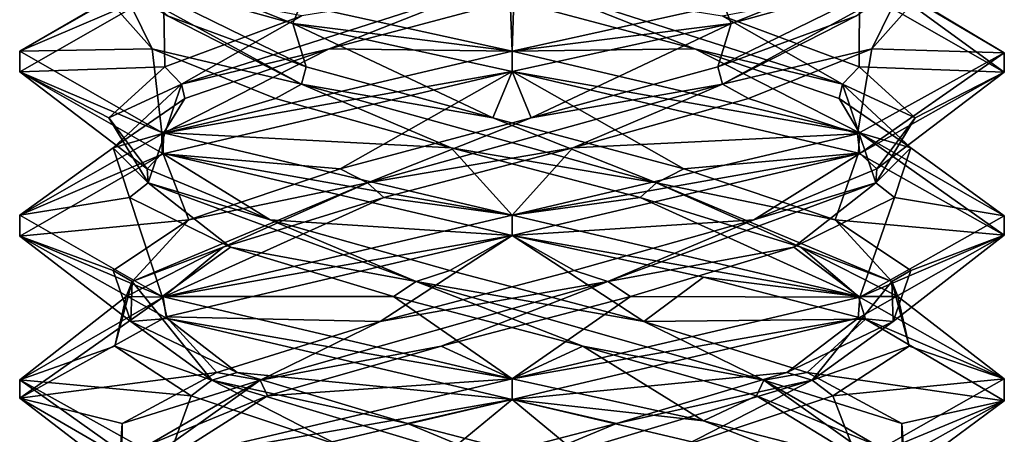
# Model space of a CAD drawing. Header units: millimetres. Extents: x -18.9 to 18.9, y -8.8 to 39.
# Tile 314 of 331: x -1.5 to 1.5, y 35.3 to 36.6. Entities that reach past the tile are written whole.
import ezdxf

# ---------------------------------------------------------------- set-up
doc = ezdxf.new("R2010")
doc.units = ezdxf.units.MM
doc.header["$LTSCALE"] = 65.185185
for name, color, linetype in [('2014', 7, 'CONTINUOUS'), ('2080', 7, 'CONTINUOUS'), ('2081', 7, 'CONTINUOUS'), ('2082', 7, 'CONTINUOUS'), ('2083', 7, 'CONTINUOUS'), ('2084', 7, 'CONTINUOUS'), ('2085', 7, 'CONTINUOUS'), ('2086', 7, 'CONTINUOUS'), ('2087', 7, 'CONTINUOUS'), ('2088', 7, 'CONTINUOUS'), ('2089', 7, 'CONTINUOUS'), ('2090', 7, 'CONTINUOUS'), ('2091', 7, 'CONTINUOUS'), ('2169', 7, 'CONTINUOUS')]:
    doc.layers.add(name, color=color, linetype=linetype)

msp = doc.modelspace()

# ---------------------------------------------------------------- linework, layer by layer
at = {"layer": '2014', "color": 7, "linetype": 'Continuous'}
for points in [[(-1.196, 36.7312, -14.2053), (-1.1582, 36.7808, -14.2532), (-0.6678, 36.5844, -14.6431), (-1.196, 36.7312, -14.2053)], [(-1.1582, 36.7808, -14.2532), (-0.6443, 36.6413, -14.6546), (-0.6678, 36.5844, -14.6431), (-1.1582, 36.7808, -14.2532)], [(-1.5, 36.4999, -13.3004), (-1.0616, 36.6872, -12.2403), (-1.067, 36.7481, -12.2457), (-1.5, 36.4999, -13.3004)], [(-1.5, 36.437, -13.3023), (-1.0616, 36.6872, -12.2403), (-1.5, 36.4999, -13.3004), (-1.5, 36.437, -13.3023)], [(-0.6443, 36.6413, -14.6546), (0, 36.5, -14.8), (-0.6678, 36.5844, -14.6431), (-0.6443, 36.6413, -14.6546)], [(-0.6678, 36.5844, -14.6431), (0, 36.5, -14.8), (0, 36.4375, -14.8), (-0.6678, 36.5844, -14.6431)], [(-1.067, 36.2519, -14.3543), (-1.5, 36.437, -13.3023), (-1.5, 36.4999, -13.3004), (-1.067, 36.2519, -14.3543)], [(0, 36.4375, -11.8), (0, 36.5, -11.8), (-1.0616, 36.2497, -12.2403), (0, 36.4375, -11.8)], [(-1.0661, 36.1891, -14.3552), (-1.5, 36.437, -13.3023), (-1.067, 36.2519, -14.3543), (-1.0661, 36.1891, -14.3552)], [(-1.0631, 36.1868, -12.2417), (0, 36.4375, -11.8), (-1.0616, 36.2497, -12.2403), (-1.0631, 36.1868, -12.2417)], [(-1.5, 35.9995, -13.3023), (-1.0631, 36.1868, -12.2417), (-1.0616, 36.2497, -12.2403), (-1.5, 35.9995, -13.3023)], [(0, 36, -14.8), (-1.0661, 36.1891, -14.3552), (-1.067, 36.2519, -14.3543), (0, 36, -14.8)], [(-1.5, 35.9352, -13.311), (-1.0631, 36.1868, -12.2417), (-1.5, 35.9995, -13.3023), (-1.5, 35.9352, -13.311)], [(0, 35.9375, -14.8), (-1.0661, 36.1891, -14.3552), (0, 36, -14.8), (0, 35.9375, -14.8)], [(0, 35.9375, -11.8), (0, 36, -11.8), (-1.0631, 35.7493, -12.2417), (0, 35.9375, -11.8)], [(-1.0661, 35.7516, -14.3552), (-1.5, 35.9352, -13.311), (-1.5, 35.9995, -13.3023), (-1.0661, 35.7516, -14.3552)], [(-1.0509, 35.6846, -14.3703), (-1.5, 35.9352, -13.311), (-1.0661, 35.7516, -14.3552), (-1.0509, 35.6846, -14.3703)], [(-1.0534, 35.6897, -12.2321), (0, 35.9375, -11.8), (-1.0631, 35.7493, -12.2417), (-1.0534, 35.6897, -12.2321)], [(-1.5, 35.4977, -13.311), (-1.4999, 35.4414, -13.2814), (-1.0631, 35.7493, -12.2417), (-1.5, 35.4977, -13.311)], [(-1.4999, 35.4414, -13.2814), (-1.0534, 35.6897, -12.2321), (-1.0631, 35.7493, -12.2417), (-1.4999, 35.4414, -13.2814)], [(0, 35.5, -14.8), (-1.0509, 35.6846, -14.3703), (-1.0661, 35.7516, -14.3552), (0, 35.5, -14.8)], [(0, 35.4375, -14.8), (-1.0509, 35.6846, -14.3703), (0, 35.5, -14.8), (0, 35.4375, -14.8)], [(-1.0657, 35.189, -14.3556), (-1.4999, 35.4414, -13.2814), (-1.5, 35.4977, -13.311), (-1.0657, 35.189, -14.3556)], [(-1.0509, 35.2471, -14.3703), (-1.0657, 35.189, -14.3556), (-1.5, 35.4977, -13.311), (-1.0509, 35.2471, -14.3703)], [(0, 35.4375, -11.8), (0, 35.5, -11.8), (-1.0534, 35.2522, -12.2321), (0, 35.4375, -11.8)], [(-1.0657, 35.186, -12.2444), (0, 35.4375, -11.8), (-1.0534, 35.2522, -12.2321), (-1.0657, 35.186, -12.2444)]]:
    msp.add_3dface(points, dxfattribs=at)
at = {"layer": '2080', "color": 7, "linetype": 'Continuous'}
for points in [[(-1.5, 36.4999, -13.3004), (-1.067, 36.7481, -12.2457), (-1.2294, 36.6576, -13.2947), (-1.5, 36.4999, -13.3004)], [(-1.0959, 36.5065, -13.8571), (-1.5, 36.4999, -13.3004), (-1.2294, 36.6576, -13.2947), (-1.0959, 36.5065, -13.8571)], [(-1.067, 36.2519, -14.3543), (-1.5, 36.4999, -13.3004), (-1.0959, 36.5065, -13.8571), (-1.067, 36.2519, -14.3543)], [(-0.7201, 36.3555, -14.2964), (-1.067, 36.2519, -14.3543), (-1.0959, 36.5065, -13.8571), (-0.7201, 36.3555, -14.2964)], [(-0.1851, 36.2044, -14.5153), (-1.067, 36.2519, -14.3543), (-0.7201, 36.3555, -14.2964), (-0.1851, 36.2044, -14.5153)], [(0, 36, -14.8), (-1.067, 36.2519, -14.3543), (-0.1851, 36.2044, -14.5153), (0, 36, -14.8)], [(0.3908, 36.0533, -14.4656), (0, 36, -14.8), (-0.1851, 36.2044, -14.5153), (0.3908, 36.0533, -14.4656)], [(1.0554, 35.7516, -14.3659), (0, 36, -14.8), (0.3908, 36.0533, -14.4656), (1.0554, 35.7516, -14.3659)], [(0.8803, 35.9022, -14.1582), (1.0554, 35.7516, -14.3659), (0.3908, 36.0533, -14.4656), (0.8803, 35.9022, -14.1582)], [(1.1752, 35.7511, -13.661), (1.0554, 35.7516, -14.3659), (0.8803, 35.9022, -14.1582), (1.1752, 35.7511, -13.661)], [(1.5, 35.5009, -13.3041), (1.0554, 35.7516, -14.3659), (1.1752, 35.7511, -13.661), (1.5, 35.5009, -13.3041)], [(1.2102, 35.6, -13.084), (1.5, 35.5009, -13.3041), (1.1752, 35.7511, -13.661), (1.2102, 35.6, -13.084)], [(0.9777, 35.4489, -12.5548), (1.5, 35.5009, -13.3041), (1.2102, 35.6, -13.084), (0.9777, 35.4489, -12.5548)], [(1.0548, 35.2482, -12.2335), (1.5, 35.5009, -13.3041), (0.9777, 35.4489, -12.5548), (1.0548, 35.2482, -12.2335)], [(0.5291, 35.2979, -12.1903), (1.0548, 35.2482, -12.2335), (0.9777, 35.4489, -12.5548), (0.5291, 35.2979, -12.1903)]]:
    msp.add_3dface(points, dxfattribs=at)
at = {"layer": '2081', "color": 7, "linetype": 'Continuous'}
for points in [[(-1.0959, 36.5065, -13.8571), (-1.2294, 36.6576, -13.2947), (-1.1913, 36.7002, -13.3694), (-1.0959, 36.5065, -13.8571)], [(-1.0959, 36.5065, -13.8571), (-1.1913, 36.7002, -13.3694), (-0.6411, 36.3993, -14.3064), (-1.0959, 36.5065, -13.8571)], [(-0.6411, 36.3993, -14.3064), (-1.1913, 36.7002, -13.3694), (-1.0497, 36.607, -13.9399), (-0.6411, 36.3993, -14.3064)], [(-0.6273, 36.4517, -14.3573), (-0.6411, 36.3993, -14.3064), (-1.0497, 36.607, -13.9399), (-0.6273, 36.4517, -14.3573)], [(-0.7201, 36.3555, -14.2964), (-1.0959, 36.5065, -13.8571), (-0.6411, 36.3993, -14.3064), (-0.7201, 36.3555, -14.2964)], [(-0.0585, 36.2964, -14.528), (-0.6411, 36.3993, -14.3064), (-0.6273, 36.4517, -14.3573), (-0.0585, 36.2964, -14.528)], [(-0.1851, 36.2044, -14.5153), (-0.7201, 36.3555, -14.2964), (-0.6411, 36.3993, -14.3064), (-0.1851, 36.2044, -14.5153)], [(-0.1851, 36.2044, -14.5153), (-0.6411, 36.3993, -14.3064), (0.4406, 36.0984, -14.409), (-0.1851, 36.2044, -14.5153)], [(0.4406, 36.0984, -14.409), (-0.6411, 36.3993, -14.3064), (-0.0585, 36.2964, -14.528), (0.4406, 36.0984, -14.409)], [(0.524, 36.1411, -14.4121), (0.4406, 36.0984, -14.409), (-0.0585, 36.2964, -14.528), (0.524, 36.1411, -14.4121)], [(0.3908, 36.0533, -14.4656), (-0.1851, 36.2044, -14.5153), (0.4406, 36.0984, -14.409), (0.3908, 36.0533, -14.4656)], [(0.9842, 35.9858, -14.0367), (0.4406, 36.0984, -14.409), (0.524, 36.1411, -14.4121), (0.9842, 35.9858, -14.0367)], [(0.8803, 35.9022, -14.1582), (0.3908, 36.0533, -14.4656), (0.4406, 36.0984, -14.409), (0.8803, 35.9022, -14.1582)], [(0.8803, 35.9022, -14.1582), (0.4406, 36.0984, -14.409), (1.157, 35.7974, -13.592), (0.8803, 35.9022, -14.1582)], [(1.157, 35.7974, -13.592), (0.4406, 36.0984, -14.409), (0.9842, 35.9858, -14.0367), (1.157, 35.7974, -13.592)], [(1.2147, 35.8305, -13.4894), (1.157, 35.7974, -13.592), (0.9842, 35.9858, -14.0367), (1.2147, 35.8305, -13.4894)], [(1.1752, 35.7511, -13.661), (0.8803, 35.9022, -14.1582), (1.157, 35.7974, -13.592), (1.1752, 35.7511, -13.661)], [(1.1617, 35.6752, -12.8979), (1.157, 35.7974, -13.592), (1.2147, 35.8305, -13.4894), (1.1617, 35.6752, -12.8979)], [(1.2102, 35.6, -13.084), (1.157, 35.7974, -13.592), (0.9141, 35.4965, -12.533), (1.2102, 35.6, -13.084)], [(0.9141, 35.4965, -12.533), (1.157, 35.7974, -13.592), (1.1617, 35.6752, -12.8979), (0.9141, 35.4965, -12.533)], [(1.2102, 35.6, -13.084), (1.1752, 35.7511, -13.661), (1.157, 35.7974, -13.592), (1.2102, 35.6, -13.084)], [(0.8377, 35.5199, -12.4002), (0.9141, 35.4965, -12.533), (1.1617, 35.6752, -12.8979), (0.8377, 35.5199, -12.4002)], [(0.9777, 35.4489, -12.5548), (1.2102, 35.6, -13.084), (0.9141, 35.4965, -12.533), (0.9777, 35.4489, -12.5548)], [(0.5291, 35.2979, -12.1903), (0.9141, 35.4965, -12.533), (-0.0867, 35.1956, -12.1099), (0.5291, 35.2979, -12.1903)], [(-0.0867, 35.1956, -12.1099), (0.9141, 35.4965, -12.533), (0.3182, 35.3646, -12.1125), (-0.0867, 35.1956, -12.1099)], [(0.3182, 35.3646, -12.1125), (0.9141, 35.4965, -12.533), (0.8377, 35.5199, -12.4002), (0.3182, 35.3646, -12.1125)], [(0.5291, 35.2979, -12.1903), (0.9777, 35.4489, -12.5548), (0.9141, 35.4965, -12.533), (0.5291, 35.2979, -12.1903)], [(-0.2756, 35.2093, -12.1019), (-0.0867, 35.1956, -12.1099), (0.3182, 35.3646, -12.1125), (-0.2756, 35.2093, -12.1019)]]:
    msp.add_3dface(points, dxfattribs=at)
at = {"layer": '2082', "color": 7, "linetype": 'Continuous'}
for points in [[(-1.196, 36.7312, -14.2053), (-0.6678, 36.5844, -14.6431), (-0.6273, 36.4517, -14.3573), (-1.196, 36.7312, -14.2053)], [(-1.196, 36.7312, -14.2053), (-0.6273, 36.4517, -14.3573), (-1.0497, 36.607, -13.9399), (-1.196, 36.7312, -14.2053)], [(-0.6678, 36.5844, -14.6431), (0, 36.4375, -14.8), (-0.0585, 36.2964, -14.528), (-0.6678, 36.5844, -14.6431)], [(-0.6678, 36.5844, -14.6431), (-0.0585, 36.2964, -14.528), (-0.6273, 36.4517, -14.3573), (-0.6678, 36.5844, -14.6431)], [(0, 36.4375, -14.8), (0.524, 36.1411, -14.4121), (-0.0585, 36.2964, -14.528), (0, 36.4375, -14.8)], [(0.524, 36.1411, -14.4121), (0, 36.4375, -14.8), (1.0554, 36.1891, -14.3659), (0.524, 36.1411, -14.4121)], [(0.9842, 35.9858, -14.0367), (0.524, 36.1411, -14.4121), (1.0554, 36.1891, -14.3659), (0.9842, 35.9858, -14.0367)], [(1.5, 35.9384, -13.3041), (0.9842, 35.9858, -14.0367), (1.0554, 36.1891, -14.3659), (1.5, 35.9384, -13.3041)], [(1.2147, 35.8305, -13.4894), (0.9842, 35.9858, -14.0367), (1.5, 35.9384, -13.3041), (1.2147, 35.8305, -13.4894)], [(1.0548, 35.6857, -12.2335), (1.1617, 35.6752, -12.8979), (1.5, 35.9384, -13.3041), (1.0548, 35.6857, -12.2335)], [(1.1617, 35.6752, -12.8979), (1.2147, 35.8305, -13.4894), (1.5, 35.9384, -13.3041), (1.1617, 35.6752, -12.8979)], [(0, 35.4375, -11.8), (0.8377, 35.5199, -12.4002), (1.0548, 35.6857, -12.2335), (0, 35.4375, -11.8)], [(0.8377, 35.5199, -12.4002), (1.1617, 35.6752, -12.8979), (1.0548, 35.6857, -12.2335), (0.8377, 35.5199, -12.4002)], [(0, 35.4375, -11.8), (0.3182, 35.3646, -12.1125), (0.8377, 35.5199, -12.4002), (0, 35.4375, -11.8)], [(0, 35.4375, -11.8), (-1.0657, 35.186, -12.2444), (-0.2756, 35.2093, -12.1019), (0, 35.4375, -11.8)], [(0, 35.4375, -11.8), (-0.2756, 35.2093, -12.1019), (0.3182, 35.3646, -12.1125), (0, 35.4375, -11.8)]]:
    msp.add_3dface(points, dxfattribs=at)
at = {"layer": '2083', "color": 7, "linetype": 'Continuous'}
for points in [[(0, 36.5, -14.8), (-0.6443, 36.6413, -14.6546), (-0.0053, 36.6576, -14.5294), (0, 36.5, -14.8)], [(0.5571, 36.5065, -14.3959), (0, 36.5, -14.8), (-0.0053, 36.6576, -14.5294), (0.5571, 36.5065, -14.3959)], [(0, 36.5, -14.8), (0.5571, 36.5065, -14.3959), (1.0592, 36.2504, -14.3621), (0, 36.5, -14.8)], [(0.5571, 36.5065, -14.3959), (0.9964, 36.3555, -14.0201), (1.0592, 36.2504, -14.3621), (0.5571, 36.5065, -14.3959)], [(0.9964, 36.3555, -14.0201), (1.2153, 36.2044, -13.4851), (1.0592, 36.2504, -14.3621), (0.9964, 36.3555, -14.0201)], [(1.0592, 36.2504, -14.3621), (1.2153, 36.2044, -13.4851), (1.5, 35.998, -13.2908), (1.0592, 36.2504, -14.3621)], [(1.2153, 36.2044, -13.4851), (1.1656, 36.0533, -12.9092), (1.5, 35.998, -13.2908), (1.2153, 36.2044, -13.4851)], [(1.1656, 36.0533, -12.9092), (0.8582, 35.9022, -12.4197), (1.0603, 35.7499, -12.239), (1.1656, 36.0533, -12.9092)], [(1.5, 35.998, -13.2908), (1.1656, 36.0533, -12.9092), (1.0603, 35.7499, -12.239), (1.5, 35.998, -13.2908)], [(0.8582, 35.9022, -12.4197), (0.361, 35.7511, -12.1248), (1.0603, 35.7499, -12.239), (0.8582, 35.9022, -12.4197)], [(-0.216, 35.6, -12.0898), (0, 35.5, -11.8), (0.361, 35.7511, -12.1248), (-0.216, 35.6, -12.0898)], [(0.361, 35.7511, -12.1248), (0, 35.5, -11.8), (1.0603, 35.7499, -12.239), (0.361, 35.7511, -12.1248)], [(-0.7452, 35.4489, -12.3223), (0, 35.5, -11.8), (-0.216, 35.6, -12.0898), (-0.7452, 35.4489, -12.3223)], [(-1.0534, 35.2522, -12.2321), (0, 35.5, -11.8), (-0.7452, 35.4489, -12.3223), (-1.0534, 35.2522, -12.2321)], [(-1.1097, 35.2979, -12.7709), (-1.0534, 35.2522, -12.2321), (-0.7452, 35.4489, -12.3223), (-1.1097, 35.2979, -12.7709)]]:
    msp.add_3dface(points, dxfattribs=at)
at = {"layer": '2084', "color": 7, "linetype": 'Continuous'}
for points in [[(0.5571, 36.5065, -14.3959), (-0.0053, 36.6576, -14.5294), (0.0696, 36.7002, -14.4912), (0.5571, 36.5065, -14.3959)], [(0.5571, 36.5065, -14.3959), (0.0696, 36.7002, -14.4912), (1.0065, 36.3992, -13.941), (0.5571, 36.5065, -14.3959)], [(1.0065, 36.3992, -13.941), (0.0696, 36.7002, -14.4912), (0.6399, 36.607, -14.3497), (1.0065, 36.3992, -13.941)], [(1.0573, 36.4517, -13.9273), (1.0065, 36.3992, -13.941), (0.6399, 36.607, -14.3497), (1.0573, 36.4517, -13.9273)], [(0.9964, 36.3555, -14.0201), (0.5571, 36.5065, -14.3959), (1.0065, 36.3992, -13.941), (0.9964, 36.3555, -14.0201)], [(1.228, 36.2964, -13.3585), (1.0065, 36.3992, -13.941), (1.0573, 36.4517, -13.9273), (1.228, 36.2964, -13.3585)], [(1.2153, 36.2044, -13.4851), (0.9964, 36.3555, -14.0201), (1.0065, 36.3992, -13.941), (1.2153, 36.2044, -13.4851)], [(1.2153, 36.2044, -13.4851), (1.0065, 36.3992, -13.941), (1.1089, 36.0983, -12.8592), (1.2153, 36.2044, -13.4851)], [(1.1089, 36.0983, -12.8592), (1.0065, 36.3992, -13.941), (1.228, 36.2964, -13.3585), (1.1089, 36.0983, -12.8592)], [(1.1121, 36.1411, -12.776), (1.1089, 36.0983, -12.8592), (1.228, 36.2964, -13.3585), (1.1121, 36.1411, -12.776)], [(1.1656, 36.0533, -12.9092), (1.2153, 36.2044, -13.4851), (1.1089, 36.0983, -12.8592), (1.1656, 36.0533, -12.9092)], [(0.7367, 35.9858, -12.3158), (1.1089, 36.0983, -12.8592), (1.1121, 36.1411, -12.776), (0.7367, 35.9858, -12.3158)], [(0.8582, 35.9022, -12.4197), (1.1089, 36.0983, -12.8592), (0.2918, 35.7974, -12.143), (0.8582, 35.9022, -12.4197)], [(0.2918, 35.7974, -12.143), (1.1089, 36.0983, -12.8592), (0.7367, 35.9858, -12.3158), (0.2918, 35.7974, -12.143)], [(0.8582, 35.9022, -12.4197), (1.1656, 36.0533, -12.9092), (1.1089, 36.0983, -12.8592), (0.8582, 35.9022, -12.4197)], [(0.1894, 35.8305, -12.0853), (0.2918, 35.7974, -12.143), (0.7367, 35.9858, -12.3158), (0.1894, 35.8305, -12.0853)], [(0.361, 35.7511, -12.1248), (0.8582, 35.9022, -12.4197), (0.2918, 35.7974, -12.143), (0.361, 35.7511, -12.1248)], [(-0.4021, 35.6752, -12.1383), (0.2918, 35.7974, -12.143), (0.1894, 35.8305, -12.0853), (-0.4021, 35.6752, -12.1383)], [(-0.216, 35.6, -12.0898), (0.2918, 35.7974, -12.143), (-0.7672, 35.4965, -12.386), (-0.216, 35.6, -12.0898)], [(-0.7672, 35.4965, -12.386), (0.2918, 35.7974, -12.143), (-0.4021, 35.6752, -12.1383), (-0.7672, 35.4965, -12.386)], [(-0.216, 35.6, -12.0898), (0.361, 35.7511, -12.1248), (0.2918, 35.7974, -12.143), (-0.216, 35.6, -12.0898)], [(-0.8998, 35.5199, -12.4623), (-0.7672, 35.4965, -12.386), (-0.4021, 35.6752, -12.1383), (-0.8998, 35.5199, -12.4623)], [(-0.7452, 35.4489, -12.3223), (-0.216, 35.6, -12.0898), (-0.7672, 35.4965, -12.386), (-0.7452, 35.4489, -12.3223)], [(-1.1097, 35.2979, -12.7709), (-0.7672, 35.4965, -12.386), (-1.1901, 35.1956, -13.3869), (-1.1097, 35.2979, -12.7709)], [(-1.1901, 35.1956, -13.3869), (-0.7672, 35.4965, -12.386), (-1.1875, 35.3646, -12.9818), (-1.1901, 35.1956, -13.3869)], [(-1.1875, 35.3646, -12.9818), (-0.7672, 35.4965, -12.386), (-0.8998, 35.5199, -12.4623), (-1.1875, 35.3646, -12.9818)], [(-1.1097, 35.2979, -12.7709), (-0.7452, 35.4489, -12.3223), (-0.7672, 35.4965, -12.386), (-1.1097, 35.2979, -12.7709)], [(-1.1981, 35.2093, -13.5756), (-1.1901, 35.1956, -13.3869), (-1.1875, 35.3646, -12.9818), (-1.1981, 35.2093, -13.5756)]]:
    msp.add_3dface(points, dxfattribs=at)
at = {"layer": '2085', "color": 7, "linetype": 'Continuous'}
for points in [[(1.0573, 36.4517, -13.9273), (0.6399, 36.607, -14.3497), (1.0592, 36.6879, -14.3621), (1.0573, 36.4517, -13.9273)], [(1.5, 36.4355, -13.2908), (1.0573, 36.4517, -13.9273), (1.0592, 36.6879, -14.3621), (1.5, 36.4355, -13.2908)], [(1.228, 36.2964, -13.3585), (1.0573, 36.4517, -13.9273), (1.5, 36.4355, -13.2908), (1.228, 36.2964, -13.3585)], [(1.0603, 36.1874, -12.239), (1.1121, 36.1411, -12.776), (1.5, 36.4355, -13.2908), (1.0603, 36.1874, -12.239)], [(1.1121, 36.1411, -12.776), (1.228, 36.2964, -13.3585), (1.5, 36.4355, -13.2908), (1.1121, 36.1411, -12.776)], [(0, 35.9375, -11.8), (0.7367, 35.9858, -12.3158), (1.0603, 36.1874, -12.239), (0, 35.9375, -11.8)], [(0.7367, 35.9858, -12.3158), (1.1121, 36.1411, -12.776), (1.0603, 36.1874, -12.239), (0.7367, 35.9858, -12.3158)], [(0, 35.9375, -11.8), (0.1894, 35.8305, -12.0853), (0.7367, 35.9858, -12.3158), (0, 35.9375, -11.8)], [(0, 35.9375, -11.8), (-1.0534, 35.6897, -12.2321), (-0.4021, 35.6752, -12.1383), (0, 35.9375, -11.8)], [(0, 35.9375, -11.8), (-0.4021, 35.6752, -12.1383), (0.1894, 35.8305, -12.0853), (0, 35.9375, -11.8)], [(-1.0534, 35.6897, -12.2321), (-1.4999, 35.4414, -13.2814), (-0.8998, 35.5199, -12.4623), (-1.0534, 35.6897, -12.2321)], [(-1.0534, 35.6897, -12.2321), (-0.8998, 35.5199, -12.4623), (-0.4021, 35.6752, -12.1383), (-1.0534, 35.6897, -12.2321)], [(-1.4999, 35.4414, -13.2814), (-1.1875, 35.3646, -12.9818), (-0.8998, 35.5199, -12.4623), (-1.4999, 35.4414, -13.2814)], [(-1.4999, 35.4414, -13.2814), (-1.0657, 35.189, -14.3556), (-1.1981, 35.2093, -13.5756), (-1.4999, 35.4414, -13.2814)], [(-1.4999, 35.4414, -13.2814), (-1.1981, 35.2093, -13.5756), (-1.1875, 35.3646, -12.9818), (-1.4999, 35.4414, -13.2814)]]:
    msp.add_3dface(points, dxfattribs=at)
at = {"layer": '2086', "color": 7, "linetype": 'Continuous'}
for points in [[(1.4998, 36.4945, -13.2743), (1.0734, 36.7462, -14.3478), (1.2294, 36.6576, -13.3053), (1.4998, 36.4945, -13.2743)], [(1.0959, 36.5065, -12.7429), (1.4998, 36.4945, -13.2743), (1.2294, 36.6576, -13.3053), (1.0959, 36.5065, -12.7429)], [(0.7201, 36.3555, -12.3036), (1.0525, 36.2476, -12.2312), (1.0959, 36.5065, -12.7429), (0.7201, 36.3555, -12.3036)], [(1.0525, 36.2476, -12.2312), (1.4998, 36.4945, -13.2743), (1.0959, 36.5065, -12.7429), (1.0525, 36.2476, -12.2312)], [(0.1851, 36.2044, -12.0847), (1.0525, 36.2476, -12.2312), (0.7201, 36.3555, -12.3036), (0.1851, 36.2044, -12.0847)], [(0, 36, -11.8), (1.0525, 36.2476, -12.2312), (0.1851, 36.2044, -12.0847), (0, 36, -11.8)], [(-0.3908, 36.0533, -12.1344), (0, 36, -11.8), (0.1851, 36.2044, -12.0847), (-0.3908, 36.0533, -12.1344)], [(-1.0631, 35.7493, -12.2417), (0, 36, -11.8), (-0.3908, 36.0533, -12.1344), (-1.0631, 35.7493, -12.2417)], [(-0.8803, 35.9022, -12.4418), (-1.0631, 35.7493, -12.2417), (-0.3908, 36.0533, -12.1344), (-0.8803, 35.9022, -12.4418)], [(-1.1752, 35.7511, -12.939), (-1.0631, 35.7493, -12.2417), (-0.8803, 35.9022, -12.4418), (-1.1752, 35.7511, -12.939)], [(-1.5, 35.4977, -13.311), (-1.0631, 35.7493, -12.2417), (-1.1752, 35.7511, -12.939), (-1.5, 35.4977, -13.311)], [(-1.2102, 35.6, -13.516), (-1.5, 35.4977, -13.311), (-1.1752, 35.7511, -12.939), (-1.2102, 35.6, -13.516)], [(-0.9777, 35.4489, -14.0452), (-1.5, 35.4977, -13.311), (-1.2102, 35.6, -13.516), (-0.9777, 35.4489, -14.0452)], [(-1.0509, 35.2471, -14.3703), (-1.5, 35.4977, -13.311), (-0.9777, 35.4489, -14.0452), (-1.0509, 35.2471, -14.3703)], [(-0.5291, 35.2979, -14.4097), (-1.0509, 35.2471, -14.3703), (-0.9777, 35.4489, -14.0452), (-0.5291, 35.2979, -14.4097)]]:
    msp.add_3dface(points, dxfattribs=at)
at = {"layer": '2087', "color": 7, "linetype": 'Continuous'}
for points in [[(1.0959, 36.5065, -12.7429), (1.1913, 36.7002, -13.2306), (0.6411, 36.3993, -12.2936), (1.0959, 36.5065, -12.7429)], [(0.6411, 36.3993, -12.2936), (1.1913, 36.7002, -13.2306), (1.0497, 36.607, -12.6601), (0.6411, 36.3993, -12.2936)], [(1.0959, 36.5065, -12.7429), (1.2294, 36.6576, -13.3053), (1.1913, 36.7002, -13.2306), (1.0959, 36.5065, -12.7429)], [(0.6273, 36.4517, -12.2427), (0.6411, 36.3993, -12.2936), (1.0497, 36.607, -12.6601), (0.6273, 36.4517, -12.2427)], [(0.7201, 36.3555, -12.3036), (1.0959, 36.5065, -12.7429), (0.6411, 36.3993, -12.2936), (0.7201, 36.3555, -12.3036)], [(0.0585, 36.2964, -12.072), (0.6411, 36.3993, -12.2936), (0.6273, 36.4517, -12.2427), (0.0585, 36.2964, -12.072)], [(0.1851, 36.2044, -12.0847), (0.6411, 36.3993, -12.2936), (-0.4406, 36.0984, -12.191), (0.1851, 36.2044, -12.0847)], [(-0.4406, 36.0984, -12.191), (0.6411, 36.3993, -12.2936), (0.0585, 36.2964, -12.072), (-0.4406, 36.0984, -12.191)], [(0.1851, 36.2044, -12.0847), (0.7201, 36.3555, -12.3036), (0.6411, 36.3993, -12.2936), (0.1851, 36.2044, -12.0847)], [(-0.524, 36.1411, -12.1879), (-0.4406, 36.0984, -12.191), (0.0585, 36.2964, -12.072), (-0.524, 36.1411, -12.1879)], [(-0.3908, 36.0533, -12.1344), (0.1851, 36.2044, -12.0847), (-0.4406, 36.0984, -12.191), (-0.3908, 36.0533, -12.1344)], [(-0.9842, 35.9858, -12.5633), (-0.4406, 36.0984, -12.191), (-0.524, 36.1411, -12.1879), (-0.9842, 35.9858, -12.5633)], [(-0.8803, 35.9022, -12.4418), (-0.4406, 36.0984, -12.191), (-1.157, 35.7974, -13.008), (-0.8803, 35.9022, -12.4418)], [(-1.157, 35.7974, -13.008), (-0.4406, 36.0984, -12.191), (-0.9842, 35.9858, -12.5633), (-1.157, 35.7974, -13.008)], [(-0.8803, 35.9022, -12.4418), (-0.3908, 36.0533, -12.1344), (-0.4406, 36.0984, -12.191), (-0.8803, 35.9022, -12.4418)], [(-1.2147, 35.8305, -13.1106), (-1.157, 35.7974, -13.008), (-0.9842, 35.9858, -12.5633), (-1.2147, 35.8305, -13.1106)], [(-1.1752, 35.7511, -12.939), (-0.8803, 35.9022, -12.4418), (-1.157, 35.7974, -13.008), (-1.1752, 35.7511, -12.939)], [(-1.1617, 35.6752, -13.7021), (-1.157, 35.7974, -13.008), (-1.2147, 35.8305, -13.1106), (-1.1617, 35.6752, -13.7021)], [(-1.2102, 35.6, -13.516), (-1.1752, 35.7511, -12.939), (-1.157, 35.7974, -13.008), (-1.2102, 35.6, -13.516)], [(-1.2102, 35.6, -13.516), (-1.157, 35.7974, -13.008), (-0.9141, 35.4965, -14.067), (-1.2102, 35.6, -13.516)], [(-0.9141, 35.4965, -14.067), (-1.157, 35.7974, -13.008), (-1.1617, 35.6752, -13.7021), (-0.9141, 35.4965, -14.067)], [(-0.8377, 35.5199, -14.1998), (-0.9141, 35.4965, -14.067), (-1.1617, 35.6752, -13.7021), (-0.8377, 35.5199, -14.1998)], [(-0.9777, 35.4489, -14.0452), (-1.2102, 35.6, -13.516), (-0.9141, 35.4965, -14.067), (-0.9777, 35.4489, -14.0452)], [(-0.5291, 35.2979, -14.4097), (-0.9777, 35.4489, -14.0452), (-0.9141, 35.4965, -14.067), (-0.5291, 35.2979, -14.4097)], [(-0.3182, 35.3646, -14.4875), (-0.9141, 35.4965, -14.067), (-0.8377, 35.5199, -14.1998), (-0.3182, 35.3646, -14.4875)], [(-0.5291, 35.2979, -14.4097), (-0.9141, 35.4965, -14.067), (0.0867, 35.1956, -14.4901), (-0.5291, 35.2979, -14.4097)], [(0.0867, 35.1956, -14.4901), (-0.9141, 35.4965, -14.067), (-0.3182, 35.3646, -14.4875), (0.0867, 35.1956, -14.4901)], [(0.2756, 35.2093, -14.4981), (0.0867, 35.1956, -14.4901), (-0.3182, 35.3646, -14.4875), (0.2756, 35.2093, -14.4981)]]:
    msp.add_3dface(points, dxfattribs=at)
at = {"layer": '2088', "color": 7, "linetype": 'Continuous'}
for points in [[(0.6273, 36.4517, -12.2427), (1.0497, 36.607, -12.6601), (1.1959, 36.7312, -12.3946), (0.6273, 36.4517, -12.2427)], [(0.6678, 36.5844, -11.9568), (0.6273, 36.4517, -12.2427), (1.1959, 36.7312, -12.3946), (0.6678, 36.5844, -11.9568)], [(0, 36.4375, -11.8), (0.0585, 36.2964, -12.072), (0.6678, 36.5844, -11.9568), (0, 36.4375, -11.8)], [(0.0585, 36.2964, -12.072), (0.6273, 36.4517, -12.2427), (0.6678, 36.5844, -11.9568), (0.0585, 36.2964, -12.072)], [(0, 36.4375, -11.8), (-1.0631, 36.1868, -12.2417), (-0.524, 36.1411, -12.1879), (0, 36.4375, -11.8)], [(0, 36.4375, -11.8), (-0.524, 36.1411, -12.1879), (0.0585, 36.2964, -12.072), (0, 36.4375, -11.8)], [(-1.0631, 36.1868, -12.2417), (-1.5, 35.9352, -13.311), (-0.9842, 35.9858, -12.5633), (-1.0631, 36.1868, -12.2417)], [(-1.0631, 36.1868, -12.2417), (-0.9842, 35.9858, -12.5633), (-0.524, 36.1411, -12.1879), (-1.0631, 36.1868, -12.2417)], [(-1.5, 35.9352, -13.311), (-1.2147, 35.8305, -13.1106), (-0.9842, 35.9858, -12.5633), (-1.5, 35.9352, -13.311)], [(-1.5, 35.9352, -13.311), (-1.0509, 35.6846, -14.3703), (-1.1617, 35.6752, -13.7021), (-1.5, 35.9352, -13.311)], [(-1.5, 35.9352, -13.311), (-1.1617, 35.6752, -13.7021), (-1.2147, 35.8305, -13.1106), (-1.5, 35.9352, -13.311)], [(-1.0509, 35.6846, -14.3703), (-0.8377, 35.5199, -14.1998), (-1.1617, 35.6752, -13.7021), (-1.0509, 35.6846, -14.3703)], [(-1.0509, 35.6846, -14.3703), (0, 35.4375, -14.8), (-0.8377, 35.5199, -14.1998), (-1.0509, 35.6846, -14.3703)], [(0, 35.4375, -14.8), (-0.3182, 35.3646, -14.4875), (-0.8377, 35.5199, -14.1998), (0, 35.4375, -14.8)], [(0, 35.4375, -14.8), (0.2756, 35.2093, -14.4981), (-0.3182, 35.3646, -14.4875), (0, 35.4375, -14.8)], [(0.2756, 35.2093, -14.4981), (0, 35.4375, -14.8), (1.0613, 35.1873, -14.36), (0.2756, 35.2093, -14.4981)]]:
    msp.add_3dface(points, dxfattribs=at)
at = {"layer": '2089', "color": 7, "linetype": 'Continuous'}
for points in [[(-0.5571, 36.5065, -12.2041), (0, 36.5, -11.8), (0.0053, 36.6576, -12.0706), (-0.5571, 36.5065, -12.2041)], [(0, 36.5, -11.8), (0.6457, 36.6417, -11.9461), (0.0053, 36.6576, -12.0706), (0, 36.5, -11.8)], [(-1.0616, 36.2497, -12.2403), (0, 36.5, -11.8), (-0.5571, 36.5065, -12.2041), (-1.0616, 36.2497, -12.2403)], [(-0.9964, 36.3555, -12.5799), (-1.0616, 36.2497, -12.2403), (-0.5571, 36.5065, -12.2041), (-0.9964, 36.3555, -12.5799)], [(-1.2153, 36.2044, -13.1149), (-1.0616, 36.2497, -12.2403), (-0.9964, 36.3555, -12.5799), (-1.2153, 36.2044, -13.1149)], [(-1.5, 35.9995, -13.3023), (-1.0616, 36.2497, -12.2403), (-1.2153, 36.2044, -13.1149), (-1.5, 35.9995, -13.3023)], [(-1.1656, 36.0533, -13.6908), (-1.5, 35.9995, -13.3023), (-1.2153, 36.2044, -13.1149), (-1.1656, 36.0533, -13.6908)], [(-1.0661, 35.7516, -14.3552), (-1.5, 35.9995, -13.3023), (-1.1656, 36.0533, -13.6908), (-1.0661, 35.7516, -14.3552)], [(-0.8582, 35.9022, -14.1803), (-1.0661, 35.7516, -14.3552), (-1.1656, 36.0533, -13.6908), (-0.8582, 35.9022, -14.1803)], [(-0.361, 35.7511, -14.4752), (-1.0661, 35.7516, -14.3552), (-0.8582, 35.9022, -14.1803), (-0.361, 35.7511, -14.4752)], [(0, 35.5, -14.8), (-1.0661, 35.7516, -14.3552), (-0.361, 35.7511, -14.4752), (0, 35.5, -14.8)], [(0.216, 35.6, -14.5102), (0, 35.5, -14.8), (-0.361, 35.7511, -14.4752), (0.216, 35.6, -14.5102)], [(0.5834, 35.3728, -14.6819), (0, 35.5, -14.8), (0.216, 35.6, -14.5102), (0.5834, 35.3728, -14.6819)], [(0.7452, 35.4489, -14.2777), (0.5834, 35.3728, -14.6819), (0.216, 35.6, -14.5102), (0.7452, 35.4489, -14.2777)], [(1.0775, 35.2449, -14.3435), (0.5834, 35.3728, -14.6819), (0.7452, 35.4489, -14.2777), (1.0775, 35.2449, -14.3435)], [(1.1097, 35.2979, -13.8291), (1.0775, 35.2449, -14.3435), (0.7452, 35.4489, -14.2777), (1.1097, 35.2979, -13.8291)]]:
    msp.add_3dface(points, dxfattribs=at)
at = {"layer": '2090', "color": 7, "linetype": 'Continuous'}
for points in [[(-0.5571, 36.5065, -12.2041), (-0.0696, 36.7002, -12.1088), (-1.0065, 36.3992, -12.659), (-0.5571, 36.5065, -12.2041)], [(-1.0065, 36.3992, -12.659), (-0.0696, 36.7002, -12.1088), (-0.6399, 36.607, -12.2503), (-1.0065, 36.3992, -12.659)], [(-0.5571, 36.5065, -12.2041), (0.0053, 36.6576, -12.0706), (-0.0696, 36.7002, -12.1088), (-0.5571, 36.5065, -12.2041)], [(-1.0573, 36.4517, -12.6727), (-1.0065, 36.3992, -12.659), (-0.6399, 36.607, -12.2503), (-1.0573, 36.4517, -12.6727)], [(-0.9964, 36.3555, -12.5799), (-0.5571, 36.5065, -12.2041), (-1.0065, 36.3992, -12.659), (-0.9964, 36.3555, -12.5799)], [(-1.228, 36.2964, -13.2415), (-1.0065, 36.3992, -12.659), (-1.0573, 36.4517, -12.6727), (-1.228, 36.2964, -13.2415)], [(-1.1089, 36.0983, -13.7408), (-1.0065, 36.3992, -12.659), (-1.228, 36.2964, -13.2415), (-1.1089, 36.0983, -13.7408)], [(-1.2153, 36.2044, -13.1149), (-0.9964, 36.3555, -12.5799), (-1.0065, 36.3992, -12.659), (-1.2153, 36.2044, -13.1149)], [(-1.2153, 36.2044, -13.1149), (-1.0065, 36.3992, -12.659), (-1.1089, 36.0983, -13.7408), (-1.2153, 36.2044, -13.1149)], [(-1.1121, 36.1411, -13.824), (-1.1089, 36.0983, -13.7408), (-1.228, 36.2964, -13.2415), (-1.1121, 36.1411, -13.824)], [(-1.1656, 36.0533, -13.6908), (-1.2153, 36.2044, -13.1149), (-1.1089, 36.0983, -13.7408), (-1.1656, 36.0533, -13.6908)], [(-0.7367, 35.9858, -14.2842), (-1.1089, 36.0983, -13.7408), (-1.1121, 36.1411, -13.824), (-0.7367, 35.9858, -14.2842)], [(-0.8582, 35.9022, -14.1803), (-1.1656, 36.0533, -13.6908), (-1.1089, 36.0983, -13.7408), (-0.8582, 35.9022, -14.1803)], [(-0.8582, 35.9022, -14.1803), (-1.1089, 36.0983, -13.7408), (-0.2918, 35.7974, -14.457), (-0.8582, 35.9022, -14.1803)], [(-0.2918, 35.7974, -14.457), (-1.1089, 36.0983, -13.7408), (-0.7367, 35.9858, -14.2842), (-0.2918, 35.7974, -14.457)], [(-0.1894, 35.8305, -14.5147), (-0.2918, 35.7974, -14.457), (-0.7367, 35.9858, -14.2842), (-0.1894, 35.8305, -14.5147)], [(-0.361, 35.7511, -14.4752), (-0.8582, 35.9022, -14.1803), (-0.2918, 35.7974, -14.457), (-0.361, 35.7511, -14.4752)], [(0.4021, 35.6752, -14.4617), (-0.2918, 35.7974, -14.457), (-0.1894, 35.8305, -14.5147), (0.4021, 35.6752, -14.4617)], [(0.216, 35.6, -14.5102), (-0.361, 35.7511, -14.4752), (-0.2918, 35.7974, -14.457), (0.216, 35.6, -14.5102)], [(0.216, 35.6, -14.5102), (-0.2918, 35.7974, -14.457), (0.7672, 35.4965, -14.214), (0.216, 35.6, -14.5102)], [(0.7672, 35.4965, -14.214), (-0.2918, 35.7974, -14.457), (0.4021, 35.6752, -14.4617), (0.7672, 35.4965, -14.214)], [(0.8998, 35.5199, -14.1377), (0.7672, 35.4965, -14.214), (0.4021, 35.6752, -14.4617), (0.8998, 35.5199, -14.1377)], [(0.7452, 35.4489, -14.2777), (0.216, 35.6, -14.5102), (0.7672, 35.4965, -14.214), (0.7452, 35.4489, -14.2777)], [(1.1097, 35.2979, -13.8291), (0.7452, 35.4489, -14.2777), (0.7672, 35.4965, -14.214), (1.1097, 35.2979, -13.8291)], [(1.1875, 35.3646, -13.6182), (0.7672, 35.4965, -14.214), (0.8998, 35.5199, -14.1377), (1.1875, 35.3646, -13.6182)], [(1.1097, 35.2979, -13.8291), (0.7672, 35.4965, -14.214), (1.1901, 35.1956, -13.2131), (1.1097, 35.2979, -13.8291)], [(1.1901, 35.1956, -13.2131), (0.7672, 35.4965, -14.214), (1.1875, 35.3646, -13.6182), (1.1901, 35.1956, -13.2131)], [(1.1981, 35.2093, -13.0244), (1.1901, 35.1956, -13.2131), (1.1875, 35.3646, -13.6182), (1.1981, 35.2093, -13.0244)]]:
    msp.add_3dface(points, dxfattribs=at)
at = {"layer": '2091', "color": 7, "linetype": 'Continuous'}
for points in [[(-1.0616, 36.6872, -12.2403), (-1.5, 36.437, -13.3023), (-1.0573, 36.4517, -12.6727), (-1.0616, 36.6872, -12.2403)], [(-1.0616, 36.6872, -12.2403), (-1.0573, 36.4517, -12.6727), (-0.6399, 36.607, -12.2503), (-1.0616, 36.6872, -12.2403)], [(-1.5, 36.437, -13.3023), (-1.228, 36.2964, -13.2415), (-1.0573, 36.4517, -12.6727), (-1.5, 36.437, -13.3023)], [(-1.5, 36.437, -13.3023), (-1.0661, 36.1891, -14.3552), (-1.1121, 36.1411, -13.824), (-1.5, 36.437, -13.3023)], [(-1.5, 36.437, -13.3023), (-1.1121, 36.1411, -13.824), (-1.228, 36.2964, -13.2415), (-1.5, 36.437, -13.3023)], [(-1.0661, 36.1891, -14.3552), (-0.7367, 35.9858, -14.2842), (-1.1121, 36.1411, -13.824), (-1.0661, 36.1891, -14.3552)], [(-1.0661, 36.1891, -14.3552), (0, 35.9375, -14.8), (-0.7367, 35.9858, -14.2842), (-1.0661, 36.1891, -14.3552)], [(0, 35.9375, -14.8), (-0.1894, 35.8305, -14.5147), (-0.7367, 35.9858, -14.2842), (0, 35.9375, -14.8)], [(0, 35.9375, -14.8), (0.4021, 35.6752, -14.4617), (-0.1894, 35.8305, -14.5147), (0, 35.9375, -14.8)], [(0.4021, 35.6752, -14.4617), (0, 35.9375, -14.8), (0.5834, 35.8103, -14.6819), (0.4021, 35.6752, -14.4617)], [(1.0775, 35.6824, -14.3435), (0.4021, 35.6752, -14.4617), (0.5834, 35.8103, -14.6819), (1.0775, 35.6824, -14.3435)], [(0.8998, 35.5199, -14.1377), (0.4021, 35.6752, -14.4617), (1.0775, 35.6824, -14.3435), (0.8998, 35.5199, -14.1377)], [(1.4999, 35.4334, -13.2807), (0.8998, 35.5199, -14.1377), (1.0775, 35.6824, -14.3435), (1.4999, 35.4334, -13.2807)], [(1.1875, 35.3646, -13.6182), (0.8998, 35.5199, -14.1377), (1.4999, 35.4334, -13.2807), (1.1875, 35.3646, -13.6182)], [(1.0544, 35.1856, -12.2331), (1.1981, 35.2093, -13.0244), (1.4999, 35.4334, -13.2807), (1.0544, 35.1856, -12.2331)], [(1.1981, 35.2093, -13.0244), (1.1875, 35.3646, -13.6182), (1.4999, 35.4334, -13.2807), (1.1981, 35.2093, -13.0244)]]:
    msp.add_3dface(points, dxfattribs=at)
at = {"layer": '2169', "color": 7, "linetype": 'Continuous'}
for points in [[(0.6678, 36.5844, -11.9568), (1.1656, 36.7833, -12.3559), (0.6457, 36.6417, -11.9461), (0.6678, 36.5844, -11.9568)], [(0.6678, 36.5844, -11.9568), (1.1959, 36.7312, -12.3946), (1.1656, 36.7833, -12.3559), (0.6678, 36.5844, -11.9568)], [(1.5, 36.4355, -13.2908), (1.0592, 36.6879, -14.3621), (1.0734, 36.7462, -14.3478), (1.5, 36.4355, -13.2908)], [(1.5, 36.4355, -13.2908), (1.0734, 36.7462, -14.3478), (1.4998, 36.4945, -13.2743), (1.5, 36.4355, -13.2908)], [(0, 36.5, -11.8), (0.6678, 36.5844, -11.9568), (0.6457, 36.6417, -11.9461), (0, 36.5, -11.8)], [(0, 36.5, -11.8), (0, 36.4375, -11.8), (0.6678, 36.5844, -11.9568), (0, 36.5, -11.8)], [(0, 36.4375, -14.8), (0, 36.5, -14.8), (1.0592, 36.2504, -14.3621), (0, 36.4375, -14.8)], [(1.0603, 36.1874, -12.239), (1.4998, 36.4945, -13.2743), (1.0525, 36.2476, -12.2312), (1.0603, 36.1874, -12.239)], [(1.0603, 36.1874, -12.239), (1.5, 36.4355, -13.2908), (1.4998, 36.4945, -13.2743), (1.0603, 36.1874, -12.239)], [(1.0554, 36.1891, -14.3659), (0, 36.4375, -14.8), (1.0592, 36.2504, -14.3621), (1.0554, 36.1891, -14.3659)], [(0, 36, -11.8), (1.0603, 36.1874, -12.239), (1.0525, 36.2476, -12.2312), (0, 36, -11.8)], [(1.5, 35.9384, -13.3041), (1.0554, 36.1891, -14.3659), (1.0592, 36.2504, -14.3621), (1.5, 35.9384, -13.3041)], [(1.5, 35.9384, -13.3041), (1.0592, 36.2504, -14.3621), (1.5, 35.998, -13.2908), (1.5, 35.9384, -13.3041)], [(0, 36, -11.8), (0, 35.9375, -11.8), (1.0603, 36.1874, -12.239), (0, 36, -11.8)], [(0, 35.9375, -14.8), (0, 36, -14.8), (1.0554, 35.7516, -14.3659), (0, 35.9375, -14.8)], [(1.5, 35.9384, -13.3041), (1.5, 35.998, -13.2908), (1.0603, 35.7499, -12.239), (1.5, 35.9384, -13.3041)], [(0, 35.9375, -14.8), (1.0554, 35.7516, -14.3659), (0.5834, 35.8103, -14.6819), (0, 35.9375, -14.8)], [(1.0548, 35.6857, -12.2335), (1.5, 35.9384, -13.3041), (1.0603, 35.7499, -12.239), (1.0548, 35.6857, -12.2335)], [(1.0554, 35.7516, -14.3659), (1.0775, 35.6824, -14.3435), (0.5834, 35.8103, -14.6819), (1.0554, 35.7516, -14.3659)], [(0, 35.5, -11.8), (1.0548, 35.6857, -12.2335), (1.0603, 35.7499, -12.239), (0, 35.5, -11.8)], [(1.0554, 35.7516, -14.3659), (1.5, 35.5009, -13.3041), (1.0775, 35.6824, -14.3435), (1.0554, 35.7516, -14.3659)], [(0, 35.5, -11.8), (0, 35.4375, -11.8), (1.0548, 35.6857, -12.2335), (0, 35.5, -11.8)], [(1.5, 35.5009, -13.3041), (1.4999, 35.4334, -13.2807), (1.0775, 35.6824, -14.3435), (1.5, 35.5009, -13.3041)], [(0, 35.4375, -14.8), (0, 35.5, -14.8), (0.5834, 35.3728, -14.6819), (0, 35.4375, -14.8)], [(1.5, 35.5009, -13.3041), (1.0548, 35.2482, -12.2335), (1.4999, 35.4334, -13.2807), (1.5, 35.5009, -13.3041)], [(1.0613, 35.1873, -14.36), (0, 35.4375, -14.8), (0.5834, 35.3728, -14.6819), (1.0613, 35.1873, -14.36)], [(1.0548, 35.2482, -12.2335), (1.0544, 35.1856, -12.2331), (1.4999, 35.4334, -13.2807), (1.0548, 35.2482, -12.2335)], [(1.0613, 35.1873, -14.36), (0.5834, 35.3728, -14.6819), (1.0775, 35.2449, -14.3435), (1.0613, 35.1873, -14.36)]]:
    msp.add_3dface(points, dxfattribs=at)

doc.saveas('drawing.dxf')
